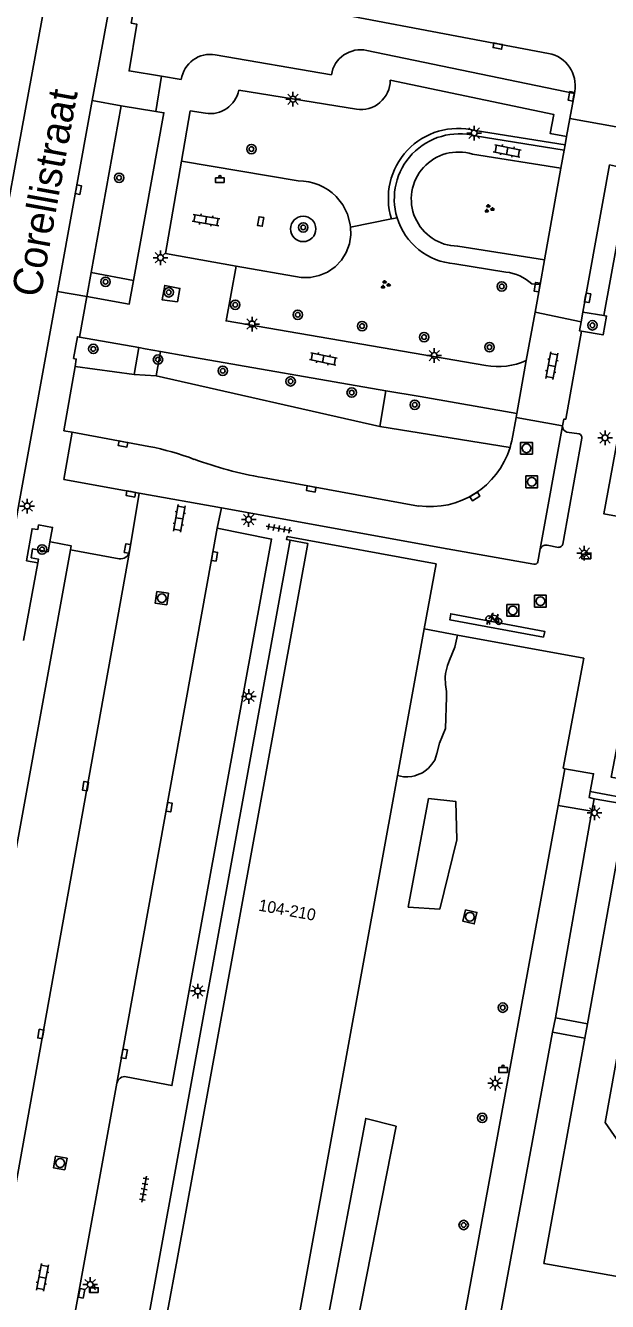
# Model space of a CAD drawing. Extents: x 132999 to 136000, y 398499 to 400501.
# Drawn here: x 133547.6 to 133597.2, y 400021 to 400129.7 of the extents above; entities that cross this region are included whole.
import ezdxf

# ---------------------------------------------------------------- set-up
doc = ezdxf.new("R2010")
doc.units = 0
for name, color, linetype in [('gg-afsc-haag', 7, 'Continuous'), ('gg-afsc-muur', 7, 'Continuous'), ('gg-anno-huisnummerreeks BGT', 7, 'Continuous'), ('gg-anno-openbare ruimte label', 7, 'Continuous'), ('gg-bbg-hoofdgebouw', 7, 'Continuous'), ('gg-bbg-onder overbouw', 7, 'Continuous'), ('gg-bbg-pand overbouw', 7, 'Continuous'), ('gg-knt-verharding', 7, 'Continuous'), ('gg-knt-verharding nz', 7, 'Continuous'), ('gt-grn-groengrens', 7, 'Continuous'), ('gt-grn-weggrens', 7, 'Continuous'), ('gt-symb-afvalbak', 7, 'Continuous'), ('gt-symb-boom', 7, 'Continuous'), ('gt-symb-fietsenrek', 7, 'Continuous'), ('gt-symb-groenvak', 7, 'Continuous'), ('gt-symb-klinker verharding', 7, 'Continuous'), ('gt-symb-kolk', 7, 'Continuous'), ('gt-symb-kolk center center', 7, 'Continuous'), ('gt-symb-lichtmast', 7, 'Continuous'), ('gt-symb-rioolschacht', 7, 'Continuous'), ('gt-symb-tegel verharding', 7, 'Continuous')]:
    doc.layers.add(name, color=color, linetype=linetype)

# ---------------------------------------------------------------- blocks, each defined once
blk = doc.blocks.new('gt0-BOOM')
at = {"layer": 'gt-symb-boom'}
for radius in [0.4, 0.2]:
    blk.add_circle((0, 0), radius, dxfattribs=at)
blk = doc.blocks.new('gt0-GRVAK')
at = {"layer": 'gt-symb-groenvak'}
for p, q in [((-0.11, 0.19), (-0.23, 0.24)), ((-0.18, 0.15), (0.09, 0.15)), ((-0.09, 0.21), (-0.16, 0.32)), ((-0.05, 0.21), (-0.05, 0.39)), ((0, 0.21), (0.06, 0.32)), ((0.01, 0.19), (0.13, 0.24)), ((0.26, -0.05), (0.2, 0.06)), ((0.3, -0.05), (0.3, 0.13)), ((0.35, -0.05), (0.41, 0.06)), ((-0.24, -0.23), (-0.36, -0.18)), ((-0.32, -0.26), (-0.05, -0.26)), ((-0.23, -0.21), (-0.29, -0.09)), ((-0.18, -0.2), (-0.18, -0.02)), ((-0.14, -0.21), (-0.07, -0.09)), ((-0.12, -0.23), (0, -0.18)), ((0.24, -0.07), (0.12, -0.02)), ((0.17, -0.11), (0.44, -0.11)), ((0.37, -0.07), (0.49, -0.02))]:
    blk.add_line(p, q, dxfattribs=at)
blk = doc.blocks.new('gt0-LMAST')
at = {"layer": 'gt-symb-lichtmast'}
for p, q in [((-0.18, 0.17), (-0.45, 0.44)), ((-0.01, 0.25), (-0.01, 0.62)), ((0.17, 0.17), (0.44, 0.44)), ((-0.26, 0), (-0.63, 0)), ((-0.18, -0.18), (-0.45, -0.45)), ((-0.01, -0.25), (-0.01, -0.63)), ((0.44, -0.45), (0.17, -0.18)), ((0.24, 0), (0.62, 0))]:
    blk.add_line(p, q, dxfattribs=at)
blk.add_circle((-0.01, 0), 0.25, dxfattribs=at)
blk = doc.blocks.new('gt0-KOLKCC')
at = {"layer": 'gt-symb-kolk center center'}
blk.add_lwpolyline([(-0.38, 0.2), (0.38, 0.2), (0.38, -0.2), (-0.38, -0.2)], close=True, dxfattribs=at)
blk = doc.blocks.new('gt0-KL1')
at = {"layer": 'gt-symb-klinker verharding'}
for p, q in [((-1.15, 0.3), (1.15, 0.3)), ((-1, -0.3), (-1, 0.3)), ((-0.5, 0.3), (-0.5, 0.45)), ((0, -0.3), (0, 0.3)), ((0.5, 0.3), (0.5, 0.45)), ((1, -0.3), (1, 0.3)), ((-1.15, -0.3), (1.15, -0.3)), ((-0.5, -0.45), (-0.5, -0.3)), ((0.5, -0.45), (0.5, -0.3))]:
    blk.add_line(p, q, dxfattribs=at)
blk = doc.blocks.new('gt0-ABAK')
at = {"layer": 'gt-symb-afvalbak'}
blk.add_lwpolyline([(0.38, -0.5), (-0.37, -0.5), (-0.37, -0.1), (0.38, -0.1)], close=True, dxfattribs=at)
blk.add_circle((0, 0), 0.1, dxfattribs=at)
blk = doc.blocks.new('gt0-KOLK')
at = {"layer": 'gt-symb-kolk'}
blk.add_lwpolyline([(0, 0), (0.37, 0), (0.37, 0.4), (-0.38, 0.4), (-0.38, 0), (0, 0)], dxfattribs=at)
blk = doc.blocks.new('gt0-RS')
at = {"layer": 'gt-symb-rioolschacht'}
blk.add_lwpolyline([(-0.5, -0.5), (0.5, -0.5), (0.5, 0.5), (-0.5, 0.5)], close=True, dxfattribs=at)
blk.add_circle((0, 0), 0.375, dxfattribs=at)
blk = doc.blocks.new('gt0-TEG1')
at = {"layer": 'gt-symb-tegel verharding'}
for p, q in [((-1.12, 0), (1.12, 0)), ((-0.9, -0.25), (-0.9, 0.25)), ((-0.45, -0.25), (-0.45, 0.25)), ((0, -0.25), (0, 0.25)), ((0.45, -0.25), (0.45, 0.25)), ((0.9, -0.25), (0.9, 0.25))]:
    blk.add_line(p, q, dxfattribs=at)
blk = doc.blocks.new('gt0-FREK')
at = {"layer": 'gt-symb-fietsenrek'}
for p, q in [((0.26, 0.76), (0.29, 0.82)), ((0.54, 0.34), (0.26, 0.76)), ((0.29, 0.82), (0.77, 0.71)), ((0.77, 0.71), (0.54, 0.34)), ((0.76, 0.84), (0.87, 0.82)), ((0.77, 0.71), (0.84, 0.82)), ((0.89, 0.25), (0.77, 0.71))]:
    blk.add_line(p, q, dxfattribs=at)
for points in [[(-0.12, 0), (-0.05, 0.31), (0.05, 0.31), (0.12, 0)], [(0.04, 0.48), (0.23, 0.71), (0.26, 0.76)], [(0.29, 0.82), (0.36, 0.94), (0.45, 0.93)], [(0.54, 0.34), (0.56, 0.31), (0.89, 0.25)]]:
    blk.add_lwpolyline(points, dxfattribs=at)
for centre in [(0.04, 0.48), (0.89, 0.25)]:
    blk.add_circle(centre, 0.252, dxfattribs=at)

msp = doc.modelspace()

# ---------------------------------------------------------------- linework, layer by layer
at = {"layer": 'gg-afsc-haag'}
msp.add_line((133593.61, 400119.5), (133585.94, 400120.73), dxfattribs=at)
msp.add_arc((133584.5, 400114.95), 5.95, 76.0519, 197.1606, dxfattribs=at)
at = {"layer": 'gg-afsc-muur'}
msp.add_lwpolyline([(133598.04, 400094.25), (133596.9, 400088.09), (133601.67, 400087.21), (133597.54, 400065.64), (133608.83, 400063.56), (133608.89, 400063.92)], dxfattribs=at)
at = {"layer": 'gg-bbg-hoofdgebouw'}
for p, q in [((133581.61, 400078.29), (133582.62, 400083.82)), ((133579.33, 400065.78), (133581.61, 400078.29))]:
    msp.add_line(p, q, dxfattribs=at)
for points in [[(133582.62, 400083.82), (133569.94, 400086.15), (133569.89, 400085.89), (133570.18, 400085.83)], [(133579.33, 400065.78), (133569.03, 400009.21), (133557.64, 400011.32)]]:
    msp.add_lwpolyline(points, dxfattribs=at)
at = {"layer": 'gg-bbg-onder overbouw'}
msp.add_line((133559.75, 400020.14), (133560.56, 400024.58), dxfattribs=at)
msp.add_lwpolyline([(133570.18, 400085.83), (133571.68, 400085.55), (133560.56, 400024.58)], dxfattribs=at)
at = {"layer": 'gg-bbg-pand overbouw'}
msp.add_line((133570.18, 400085.83), (133556.69, 400011.76), dxfattribs=at)
at = {"layer": 'gg-knt-verharding'}
for p, q in [((133558.36, 400133.69), (133592.19, 400127.29)), ((133563.81, 400127.18), (133573.7, 400125.47)), ((133576.72, 400127.54), (133594.4, 400123.87)), ((133559.24, 400125.34), (133558.75, 400122.34)), ((133559.24, 400125.34), (133560.9, 400125.07)), ((133575.83, 400122.54), (133565.81, 400124.16)), ((133594.4, 400123.87), (133594.02, 400121.74)), ((133594.43, 400124.05), (133594.4, 400123.87)), ((133550.37, 400107.02), (133553.33, 400123.27)), ((133555.79, 400122.82), (133553.33, 400123.27)), ((133558.75, 400122.34), (133555.79, 400122.82)), ((133561.68, 400122.4), (133560.94, 400118.12)), ((133562.97, 400122.19), (133561.68, 400122.4)), ((133594.02, 400121.74), (133593.74, 400120.22)), ((133593.53, 400119.05), (133585.96, 400120.27)), ((133593.74, 400120.22), (133593.61, 400119.5)), ((133593.53, 400119.05), (133593.26, 400117.52)), ((133593.61, 400119.5), (133593.53, 400119.05)), ((133560.94, 400118.12), (133570.88, 400116.43)), ((133585.73, 400118.7), (133593.26, 400117.52)), ((133593.26, 400117.52), (133591.86, 400109.71)), ((133591.86, 400109.71), (133584.46, 400110.87)), ((133565.58, 400109.17), (133571.12, 400108.19)), ((133584.21, 400109.38), (133588.56, 400108.66)), ((133591.86, 400109.71), (133591.48, 400107.61)), ((133552.86, 400106.58), (133553.24, 400108.62)), ((133550.37, 400107.02), (133552.86, 400106.58)), ((133590.77, 400107.67), (133591.48, 400107.61)), ((133591.05, 400105.25), (133591.48, 400107.61)), ((133590.29, 400101.14), (133591.05, 400105.25)), ((133594.97, 400104.44), (133591.05, 400105.25)), ((133594.97, 400104.44), (133595.12, 400105.25)), ((133595.12, 400105.25), (133596.92, 400104.96)), ((133557.31, 400102.23), (133552.23, 400103.13)), ((133557.31, 400102.23), (133557.84, 400102.13)), ((133557.84, 400102.13), (133559.13, 400101.91)), ((133559.13, 400101.91), (133561.4, 400101.51)), ((133561.4, 400101.51), (133578.35, 400098.56)), ((133589.5, 400096.63), (133590.29, 400101.14)), ((133578.35, 400098.56), (133581.25, 400098.06)), ((133581.25, 400098.06), (133589.5, 400096.63)), ((133589.43, 400096.28), (133589.5, 400096.63)), ((133593.39, 400095.58), (133589.43, 400096.28)), ((133593.38, 400095.56), (133593.39, 400095.58)), ((133594.81, 400094.88), (133593.77, 400095.04)), ((133551.62, 400095.02), (133550.9, 400090.99)), ((133551.62, 400095.02), (133558.15, 400093.81)), ((133593.41, 400085.5), (133595.04, 400094.52)), ((133557.33, 400089.84), (133550.9, 400090.99)), ((133556.5, 400084.86), (133557.33, 400089.84)), ((133563.98, 400086.85), (133564.33, 400088.58)), ((133549.72, 400085.68), (133549.76, 400085.68)), ((133592.07, 400085.4), (133593.05, 400085.22)), ((133551.48, 400085), (133540.76, 400026.16)), ((133551.48, 400085), (133555.62, 400084.25)), ((133591.29, 400083.99), (133591.49, 400085.09)), ((133548.68, 400083.91), (133547.48, 400077.28)), ((133584.44, 400077.75), (133581.61, 400078.29)), ((133595.22, 400075.77), (133584.44, 400077.75)), ((133593.02, 400063.23), (133593.59, 400066.37)), ((133611.71, 400061.45), (133595.75, 400064.43)), ((133596.08, 400063.81), (133595.88, 400062.74)), ((133599.05, 400063.29), (133596.08, 400063.81)), ((133581.03, 399997.92), (133593.02, 400063.23)), ((133595.88, 400062.74), (133592.78, 400045.14)), ((133595.88, 400062.74), (133593.02, 400063.23)), ((133592.78, 400045.14), (133595.51, 400044.64)), ((133595.51, 400044.64), (133595.29, 400043.42)), ((133592.55, 400043.92), (133583.9, 399997.26)), ((133595.29, 400043.42), (133591.8, 400024.22)), ((133592.55, 400043.92), (133595.29, 400043.42)), ((133550.56, 400012.87), (133555.42, 400039.58))]:
    msp.add_line(p, q, dxfattribs=at)
for points in [[(133553.33, 400123.27), (133555.08, 400132.85), (133556.69, 400141.71)], [(133557.47, 400133.85), (133557.24, 400132.59), (133557.15, 400132.61), (133556.65, 400129.87), (133557.12, 400129.78), (133556.47, 400125.8), (133559.24, 400125.34)], [(133593.74, 400120.22), (133592.33, 400120.47), (133592.64, 400122.09), (133578.71, 400125.01)], [(133558.75, 400122.34), (133559.43, 400122.23), (133556.84, 400107.94)], [(133560.94, 400118.12), (133559.58, 400110.24), (133565.58, 400109.17)], [(133596.92, 400104.96), (133599.17, 400117.4), (133597.39, 400117.8)], [(133574.11, 400115.1), (133574.67, 400114.39), (133575.08, 400113.59), (133575.31, 400112.73), (133575.32, 400112.49)], [(133575.32, 400112.49), (133575.36, 400111.83), (133575.24, 400111.06), (133574.96, 400110.33), (133574.55, 400109.68), (133574.01, 400109.11), (133573.37, 400108.67), (133572.66, 400108.36), (133571.9, 400108.2), (133571.12, 400108.19)], [(133565.58, 400109.17), (133564.73, 400104.51), (133586.85, 400100.71)], [(133550.37, 400107.02), (133547.11, 400089.04), (133545.06, 400077.55)], [(133556.84, 400107.94), (133556.48, 400105.94), (133552.86, 400106.58)], [(133560.59, 400106.12), (133559.29, 400106.3), (133559.51, 400107.53), (133560.8, 400107.28), (133560.59, 400106.12)], [(133596.92, 400104.96), (133597.14, 400104.92), (133596.85, 400103.31), (133595.02, 400103.63)], [(133595.02, 400103.63), (133594.83, 400103.67), (133594.97, 400104.44)], [(133552.23, 400103.13), (133552.06, 400103.16), (133551.74, 400101.31), (133551.97, 400101.26), (133551.86, 400100.62)], [(133595.02, 400103.63), (133593.68, 400096.14), (133593.51, 400096.14), (133593.39, 400095.58)], [(133551.86, 400100.62), (133550.91, 400095.15), (133551.62, 400095.02)], [(133589.43, 400096.28), (133589.07, 400094.29), (133589, 400094), (133588.92, 400093.72)], [(133581.13, 400088.74), (133572.01, 400090.39), (133567.83, 400091.16)], [(133564.33, 400088.58), (133583.56, 400085.09), (133590.95, 400083.78)], [(133549.72, 400085.68), (133549.95, 400086.92), (133548.76, 400087.13), (133548.69, 400086.73), (133548.2, 400086.81), (133547.73, 400084.08), (133548.68, 400083.91)], [(133563.98, 400086.85), (133568.6, 400085.93), (133560.11, 400039.39), (133556.22, 400040.13)], [(133551.48, 400085), (133551.54, 400085.35), (133549.76, 400085.68)], [(133593.59, 400066.37), (133593.45, 400066.42), (133595.22, 400075.77)], [(133593.59, 400066.37), (133596.03, 400065.94), (133595.75, 400064.43)], [(133595.75, 400064.43), (133595.66, 400063.92), (133596.08, 400063.81)], [(133598.64, 400061.18), (133598.51, 400061.21), (133595.51, 400044.64)], [(133591.8, 400024.22), (133602.24, 400022.38), (133604.09, 400032.81), (133598.77, 400033.73), (133597.02, 400036.25), (133599.14, 400048.02), (133601.73, 400049.85), (133607.04, 400048.88), (133608.94, 400059.3), (133608.51, 400059.38)], [(133592.78, 400045.14), (133592.55, 400043.93), (133592.55, 400043.92)]]:
    msp.add_lwpolyline(points, dxfattribs=at)
for centre, radius, start, end in [((133563.4, 400124.69), 2.52, 80.5678, 171.3416), ((133576.19, 400125.08), 2.52, 77.7746, 171.0989), ((133591.67, 400124.54), 2.8, 349.9015, 79.2773), ((133576.22, 400125), 2.49, 261.0377, 0.1944), ((133563.38, 400124.63), 2.47, 260.468, 349.0188), ((133584.6, 400114.9), 5.54, 75.7558, 196.8563), ((133584.52, 400114.88), 4.01, 72.4522, 269.0433), ((133570.94, 400112.01), 4.42, 44.2456, 90.8248), ((133571.3, 400112.34), 1.08, 360, 180), ((133584.6, 400114.9), 5.54, 196.8803, 265.9084), ((133571.3, 400112.34), 1.08, 180, 0), ((133588.1, 400104.69), 4, 48.0854, 83.3708), ((133587.94, 400106.06), 5.45, 258.5411, 295.6351), ((133593.89, 400095.54), 0.51, 177.6815, 256.4835), ((133594.73, 400094.58), 0.309, 349.4718, 76.1121), ((133553.39, 400069.68), 24.6, 69.4651, 78.8283), ((133582.08, 400095.84), 7.16, 262.3136, 342.7533), ((133573.94, 400125.49), 34.87, 250.0083, 259.9106), ((133591.96, 400084.91), 0.505, 77.4382, 158.2745), ((133593.08, 400085.55), 0.328, 264.1632, 351.2527), ((133555.75, 400085.01), 0.768, 260.395, 348.7379), ((133591.01, 400084.07), 0.294, 258.4915, 345.7585), ((133556.11, 400039.45), 0.694, 80.1338, 168.6885)]:
    msp.add_arc(centre, radius, start, end, dxfattribs=at)
at = {"layer": 'gg-knt-verharding nz'}
for p, q in [((133597.39, 400117.8), (133595.12, 400105.25)), ((133591.49, 400085.09), (133593.38, 400095.56)), ((133555.42, 400039.58), (133563.98, 400086.85)), ((133556.5, 400084.86), (133545.79, 400025.24))]:
    msp.add_line(p, q, dxfattribs=at)
for points in [[(133557.04, 400174.15), (133549.9, 400134.95), (133546.75, 400117.75), (133546.22, 400114.8)], [(133591.77, 400077.57), (133583.78, 400079.06), (133583.87, 400079.56), (133591.87, 400078.06), (133591.77, 400077.57)]]:
    msp.add_lwpolyline(points, dxfattribs=at)
at = {"layer": 'gt-grn-groengrens'}
for p, q in [((133555.79, 400122.82), (133553.24, 400108.62)), ((133578.81, 400113.2), (133575.32, 400112.49)), ((133579.3, 400113.29), (133578.81, 400113.2)), ((133556.84, 400107.94), (133553.24, 400108.62)), ((133556.9, 400099.93), (133557.31, 400102.23)), ((133558.77, 400099.83), (133559.13, 400101.91)), ((133551.86, 400100.62), (133556.9, 400099.93)), ((133556.9, 400099.93), (133558.77, 400099.83)), ((133558.77, 400099.83), (133577.82, 400095.51)), ((133577.82, 400095.51), (133578.35, 400098.56)), ((133577.82, 400095.51), (133588.92, 400093.72))]:
    msp.add_line(p, q, dxfattribs=at)
for points in [[(133549.72, 400085.68), (133549.57, 400084.84), (133548.23, 400085.09), (133548.13, 400084.33), (133548.74, 400084.22), (133548.68, 400083.91)], [(133584.44, 400077.75), (133584.21, 400076.71), (133583.75, 400075.6), (133583.59, 400075.15), (133583.43, 400074.49), (133583.4, 400074.16), (133583.42, 400073.55), (133583.5, 400072.95), (133583.52, 400072.45), (133583.42, 400069.8), (133582.9, 400068.54), (133582.67, 400067.66), (133582.51, 400067.11), (133582.27, 400066.75), (133581.98, 400066.42), (133581.81, 400066.28), (133581.45, 400066.03), (133581.02, 400065.84), (133580.8, 400065.77), (133580.56, 400065.72), (133580.21, 400065.68), (133579.85, 400065.69), (133579.33, 400065.78)], [(133581.96, 400063.83), (133584.3, 400063.59), (133584.4, 400060.31), (133582.93, 400054.41), (133580.25, 400054.59), (133581.96, 400063.83)], [(133579.21, 400035.94), (133576.63, 400036.59), (133573.38, 400019.37), (133575.85, 400018.82), (133579.21, 400035.94)]]:
    msp.add_lwpolyline(points, dxfattribs=at)
at = {"layer": 'gt-grn-weggrens'}
for p, q in [((133594.02, 400121.74), (133597.97, 400121.04)), ((133552.86, 400106.58), (133552.23, 400103.13)), ((133557.33, 400089.84), (133564.33, 400088.58))]:
    msp.add_line(p, q, dxfattribs=at)

# ---------------------------------------------------------------- block references
at = {"layer": 'gt-symb-afvalbak'}
for p in [(133564.2, 400116.78), (133595.42, 400084.73), (133588.33, 400041.01), (133553.46, 400022.27)]:
    msp.add_blockref('gt0-ABAK', p, dxfattribs=at)
at = {"layer": 'gt-symb-boom', "rotation": -9.669505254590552}
msp.add_blockref('gt0-BOOM', (133566.89, 400119.14), dxfattribs=at)
at = {"layer": 'gt-symb-boom'}
for p in [(133555.62, 400116.7), (133571.3, 400112.47), (133554.46, 400107.84), (133559.84, 400106.94), (133588.22, 400107.44), (133565.51, 400105.88), (133570.84, 400105.03), (133576.32, 400104.07), (133595.94, 400104.13), (133581.6, 400103.13), (133587.17, 400102.27), (133553.42, 400102.12), (133558.93, 400101.21), (133564.45, 400100.26), (133570.23, 400099.36), (133575.43, 400098.4), (133580.8, 400097.37), (133549.06, 400085.04), (133588.3, 400046.02), (133586.55, 400036.63), (133584.97, 400027.51)]:
    msp.add_blockref('gt0-BOOM', p, dxfattribs=at)
at = {"layer": 'gt-symb-fietsenrek'}
msp.add_blockref('gt0-FREK', (133587.07, 400078.66), dxfattribs=at)
at = {"layer": 'gt-symb-groenvak'}
for p in [(133587.12, 400114.06), (133578.28, 400107.59)]:
    msp.add_blockref('gt0-GRVAK', p, dxfattribs=at)
at = {"layer": 'gt-symb-klinker verharding'}
for p, rotation in [((133588.68, 400118.98), 168.40926317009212), ((133563.02, 400113.09), -9.669505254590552), ((133573.01, 400101.27), 168.40926317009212), ((133592.48, 400100.69), 79.74640197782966), ((133560.75, 400087.69), 79.69002960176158), ((133549.09, 400023.05), 79.6900296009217)]:
    msp.add_blockref('gt0-KL1', p, dxfattribs=dict(at, rotation=rotation))
at = {"layer": 'gt-symb-kolk'}
for p, rotation in [((133587.91, 400128.11), 168.99333582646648), ((133594.34, 400123.6), 79.80279442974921), ((133551.95, 400115.71), -100.00096759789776), ((133591.43, 400107.35), 79.74640197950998), ((133595.33, 400106.5), -100.30997039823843), ((133555.98, 400094.22), 169.4006690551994), ((133556.65, 400089.97), 169.63367739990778), ((133572.01, 400090.39), 169.54790475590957), ((133585.82, 400089.73), -147.8209600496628), ((133556.52, 400085.09), 80.03848340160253), ((133563.55, 400084.48), -99.79214624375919), ((133552.95, 400064.85), 79.80279442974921), ((133559.69, 400063.13), -100.1972055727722), ((133549.14, 400043.75), 79.85920685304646), ((133555.87, 400042.12), -100.07433273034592), ((133552.22, 400021.73), -100.71464389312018)]:
    msp.add_blockref('gt0-KOLK', p, dxfattribs=dict(at, rotation=rotation))
at = {"layer": 'gt-symb-kolk center center', "rotation": -99.79214624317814}
msp.add_blockref('gt0-KOLKCC', (133567.68, 400112.97), dxfattribs=at)
at = {"layer": 'gt-symb-lichtmast'}
for p in [(133570.44, 400123.39), (133585.87, 400120.5), (133559.15, 400109.89), (133566.95, 400104.24), (133582.47, 400101.56), (133597.02, 400094.55), (133547.79, 400088.74), (133566.66, 400087.59), (133595.25, 400084.73), (133566.67, 400072.53), (133596.13, 400062.61), (133562.32, 400047.44), (133587.66, 400039.59), (133553.16, 400022.44)]:
    msp.add_blockref('gt0-LMAST', p, dxfattribs=at)
at = {"layer": 'gt-symb-rioolschacht'}
for p in [(133590.32, 400093.66), (133590.77, 400090.8), (133591.51, 400080.64), (133589.16, 400079.85)]:
    msp.add_blockref('gt0-RS', p, dxfattribs=at)
for p, rotation in [((133559.26, 400080.89), 82.06444962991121), ((133585.5, 400053.76), -103.78766057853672), ((133550.6, 400032.79), 79.92566727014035)]:
    msp.add_blockref('gt0-RS', p, dxfattribs=dict(at, rotation=rotation))
at = {"layer": 'gt-symb-tegel verharding'}
for p, rotation in [((133569.24, 400086.83), -10.30997039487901), ((133557.75, 400030.56), 79.6900296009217)]:
    msp.add_blockref('gt0-TEG1', p, dxfattribs=dict(at, rotation=rotation))

# ---------------------------------------------------------------- texts
at = {"layer": 'gg-anno-huisnummerreeks BGT'}
msp.add_text('104-210', height=1, rotation=349.7, dxfattribs=at).set_placement((133567.44, 400054.29))
at = {"layer": 'gg-anno-openbare ruimte label'}
msp.add_text('Corellistraat', height=2.5, rotation=79.7, dxfattribs=at).set_placement((133548.9, 400106.43))

doc.saveas('drawing.dxf')
